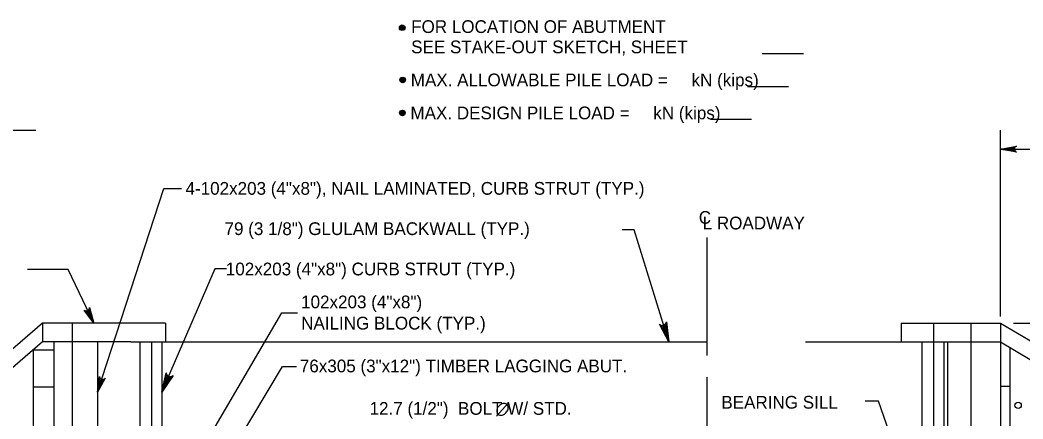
# Model space of a CAD drawing. Extents: x 635440 to 640306, y 296653 to 298484.
# Drawn here: x 639457.9 to 639694, y 298040.8 to 298134.7 of the extents above; entities that cross this region are included whole.
import ezdxf

# ---------------------------------------------------------------- set-up
doc = ezdxf.new("R2010")
doc.units = 0
for name, color, linetype in [('3', 7, 'Continuous'), ('4', 7, 'Continuous'), ('5', 7, 'Continuous'), ('52', 7, 'Continuous')]:
    doc.layers.add(name, color=color, linetype=linetype)

msp = doc.modelspace()

# ---------------------------------------------------------------- linework, layer by layer
at = {"layer": '3'}
for p, q in [((639463.17, 298063.37), (639402.45, 298011.61)), ((639492.06, 298063.37), (639463.17, 298063.37)), ((639463.17, 298063.37), (639463.17, 298058.94)), ((639470.15, 298063.37), (639470.15, 298058.94)), ((639492.06, 298063.37), (639492.06, 298058.94)), ((639665.31, 298063.37), (639688.73, 298063.37)), ((639665.31, 298063.37), (639665.31, 298058.94)), ((639672.94, 298063.37), (639672.94, 298032.37)), ((639681.75, 298063.37), (639681.75, 298058.94)), ((639688.73, 298063.37), (639776.66, 298010.95)), ((639688.73, 298063.37), (639688.73, 298058.94)), ((639463.17, 298058.94), (639402.45, 298007.18)), ((639483.96, 298058.94), (639463.17, 298058.94)), ((639465.81, 298058.94), (639465.81, 298032.37)), ((639470.15, 298058.94), (639470.15, 298032.37)), ((639476.08, 298058.94), (639476.08, 298032.37)), ((639483.96, 298058.94), (639619.56, 298058.94)), ((639486.03, 298058.94), (639486.03, 298032.37)), ((639488.78, 298058.94), (639488.78, 298032.37)), ((639491.24, 298058.94), (639491.24, 298032.37)), ((639642.83, 298058.94), (639688.73, 298058.94)), ((639670.19, 298058.94), (639670.19, 298032.37)), ((639675.4, 298058.94), (639675.4, 298032.37)), ((639676.24, 298058.94), (639676.24, 298032.37)), ((639681.75, 298058.94), (639681.75, 298032.37)), ((639688.73, 298058.94), (639776.66, 298006.52)), ((639688.73, 298058.94), (639688.73, 298032.37)), ((639460.97, 298057.09), (639465.81, 298057.09)), ((639460.97, 298057.07), (639460.97, 297979.33)), ((639690.97, 297978.12), (639690.97, 298057.61)), ((639460.97, 298048.36), (639465.81, 298048.36)), ((639690.97, 298048.47), (639688.73, 298048.47))]:
    msp.add_line(p, q, dxfattribs=at)
msp.add_circle((639692.86, 298044.01), 0.738, dxfattribs=at)
at = {"layer": '4'}
for p, q in [((639632.63, 298126.83), (639642.29, 298126.83)), ((639629.15, 298119.09), (639638.81, 298119.09)), ((639620.45, 298111.36), (639630.11, 298111.36)), ((639378.64, 298108.82), (639461.55, 298108.82)), ((639688.73, 298064.91), (639688.73, 298108.76)), ((639688.73, 298104.33), (639772.76, 298104.33)), ((639491.67, 298095.04), (639495.85, 298095.04)), ((639602.43, 298085.34), (639599.6, 298085.34)), ((639610.62, 298058.94), (639602.43, 298085.34)), ((639619.56, 298083.52), (639619.56, 298055.75)), ((639503.75, 298076.21), (639506.45, 298076.21)), ((639519.49, 298065.75), (639523.18, 298065.75)), ((639691.77, 298063.37), (639697.77, 298063.37)), ((639519.63, 298053.17), (639522.93, 298053.17)), ((639619.56, 298050.66), (639619.56, 297940.45))]:
    msp.add_line(p, q, dxfattribs=at)
for points in [[(639688.73, 298104.33), (639692.46, 298105.03), (639692.17, 298104.83), (639692.03, 298104.58), (639691.98, 298104.33), (639692.03, 298104.08), (639692.17, 298103.83), (639692.46, 298103.63), (639688.73, 298104.33), (639692.17, 298103.83), (639692.03, 298104.08), (639688.73, 298104.33), (639691.98, 298104.33), (639692.03, 298104.58), (639688.73, 298104.33), (639692.17, 298104.83)], [(639476.08, 298047.07), (639491.67, 298095.04)], [(639475.2, 298063.37), (639469.2, 298075.96)], [(639491.24, 298047.07), (639503.76, 298076.21)], [(639475.2, 298063.37), (639472.97, 298066.44), (639473.27, 298066.27), (639473.56, 298066.24), (639473.8, 298066.31), (639474.01, 298066.46), (639474.17, 298066.7), (639474.23, 298067.04), (639475.2, 298063.37), (639474.17, 298066.7), (639474.01, 298066.46), (639475.2, 298063.37), (639473.8, 298066.31), (639473.56, 298066.24), (639475.2, 298063.37), (639473.27, 298066.27)], [(639485.7, 298007.98), (639519.49, 298065.75)], [(639497.99, 298016.91), (639519.63, 298053.17)], [(639476.08, 298047.07), (639476.57, 298050.83), (639476.67, 298050.49), (639476.86, 298050.27), (639477.08, 298050.16), (639477.33, 298050.12), (639477.62, 298050.18), (639477.89, 298050.39), (639476.08, 298047.07), (639477.62, 298050.18), (639477.33, 298050.12), (639476.08, 298047.07), (639477.08, 298050.16), (639476.86, 298050.27), (639476.08, 298047.07), (639476.67, 298050.49)], [(639664.37, 298032.37), (639659.97, 298044.99), (639656.84, 298044.99)]]:
    msp.add_lwpolyline(points, dxfattribs=at)
for points in [[(639691.68, 298104.82), (639691.68, 298103.84), (639688.73, 298104.33)], [(639475.2, 298063.37), (639474.15, 298066.15), (639473.71, 298065.93)], [(639476.08, 298047.07), (639477.22, 298049.8), (639476.76, 298049.95)]]:
    msp.add_lwpolyline(points, close=True, dxfattribs=at)
for centre, radius in [((639547.83, 298132.91), 0.667), ((639547.83, 298132.91), 0.5), ((639547.83, 298132.91), 0.333), ((639547.83, 298132.91), 0.167), ((639547.95, 298120.6), 0.667), ((639547.95, 298120.6), 0.5), ((639547.95, 298120.6), 0.333), ((639547.95, 298120.6), 0.167), ((639547.87, 298112.83), 0.667), ((639547.87, 298112.83), 0.5), ((639547.87, 298112.83), 0.333), ((639547.87, 298112.83), 0.167)]:
    msp.add_circle(centre, radius, dxfattribs=at)
at = {"layer": '5'}
for p, q in [((639469.21, 298075.96), (639459.64, 298075.96)), ((639570.01, 298041.42), (639572.81, 298044.48))]:
    msp.add_line(p, q, dxfattribs=at)
msp.add_spline([(639572.52, 298044.18), (639572.3, 298044.35), (639572.08, 298044.41), (639571.81, 298044.44), (639571.65, 298044.44), (639571.38, 298044.38), (639571.13, 298044.26), (639570.96, 298044.16), (639570.63, 298043.9), (639570.37, 298043.56), (639570.22, 298043.25), (639570.12, 298042.96), (639570.1, 298042.69), (639570.12, 298042.46), (639570.24, 298042.13), (639570.36, 298041.96), (639570.6, 298041.78), (639570.96, 298041.69), (639571.37, 298041.7), (639571.89, 298041.94), (639572.27, 298042.26), (639572.56, 298042.66), (639572.75, 298043.08), (639572.81, 298043.54), (639572.73, 298043.83), (639572.53, 298044.18)], degree=3, dxfattribs=at)
at = {"layer": '52'}
for points in [[(639610.62, 298058.94), (639608.41, 298063.14), (639608.75, 298062.87), (639609.1, 298062.78), (639609.42, 298062.82), (639609.7, 298062.97), (639609.94, 298063.24), (639610.08, 298063.66), (639610.62, 298058.94), (639609.94, 298063.24), (639609.7, 298062.97), (639610.62, 298058.94), (639609.42, 298062.82), (639609.1, 298062.78), (639610.62, 298058.94), (639608.75, 298062.87)], [(639491.24, 298047.07), (639492.28, 298051.69), (639492.36, 298051.27), (639492.58, 298050.97), (639492.84, 298050.8), (639493.15, 298050.72), (639493.51, 298050.77), (639493.88, 298051), (639491.24, 298047.07), (639493.51, 298050.77), (639493.15, 298050.72), (639491.24, 298047.07), (639492.84, 298050.8), (639492.58, 298050.97), (639491.24, 298047.07), (639492.36, 298051.27)]]:
    msp.add_lwpolyline(points, dxfattribs=at)

# ---------------------------------------------------------------- texts
at = {"layer": '4'}
for s, height, p in [('FOR LOCATION OF ABUTMENT', 3.0001, (639549.94, 298131.66)), ('SEE STAKE-OUT SKETCH, SHEET    ', 3.0001, (639549.94, 298126.88)), ('MAX. ALLOWABLE PILE LOAD =     kN (kips)', 3.0001, (639549.85, 298119.11)), ('MAX. DESIGN PILE LOAD =     kN (kips)', 3.0001, (639549.77, 298111.34)), ('C', 3, (639617.67, 298086.74)), ('L ROADWAY', 3, (639618.58, 298085.42)), ('BEARING SILL', 3.0001, (639622.98, 298043.22)), ('12.7 (1/2")  BOLT W/ STD.', 3.0001, (639540.15, 298041.78))]:
    msp.add_text(s, height=height, dxfattribs=at).set_placement(p)
at = {"layer": '5'}
for s, p in [('4-102x203 (4"x8"), NAIL LAMINATED, CURB STRUT (TYP.)', (639496.81, 298093.58)), ('79 (3 1/8") GLULAM BACKWALL (TYP.)', (639506, 298084.09)), ('102x203 (4"x8") CURB STRUT (TYP.)', (639506.3, 298074.6)), ('102x203 (4"x8")', (639524.03, 298066.85)), ('NAILING BLOCK (TYP.)', (639524.03, 298061.85)), ('76x305 (3"x12") TIMBER LAGGING ABUT.', (639523.73, 298051.77))]:
    msp.add_text(s, height=3.0001, dxfattribs=at).set_placement(p)

doc.saveas('drawing.dxf')
